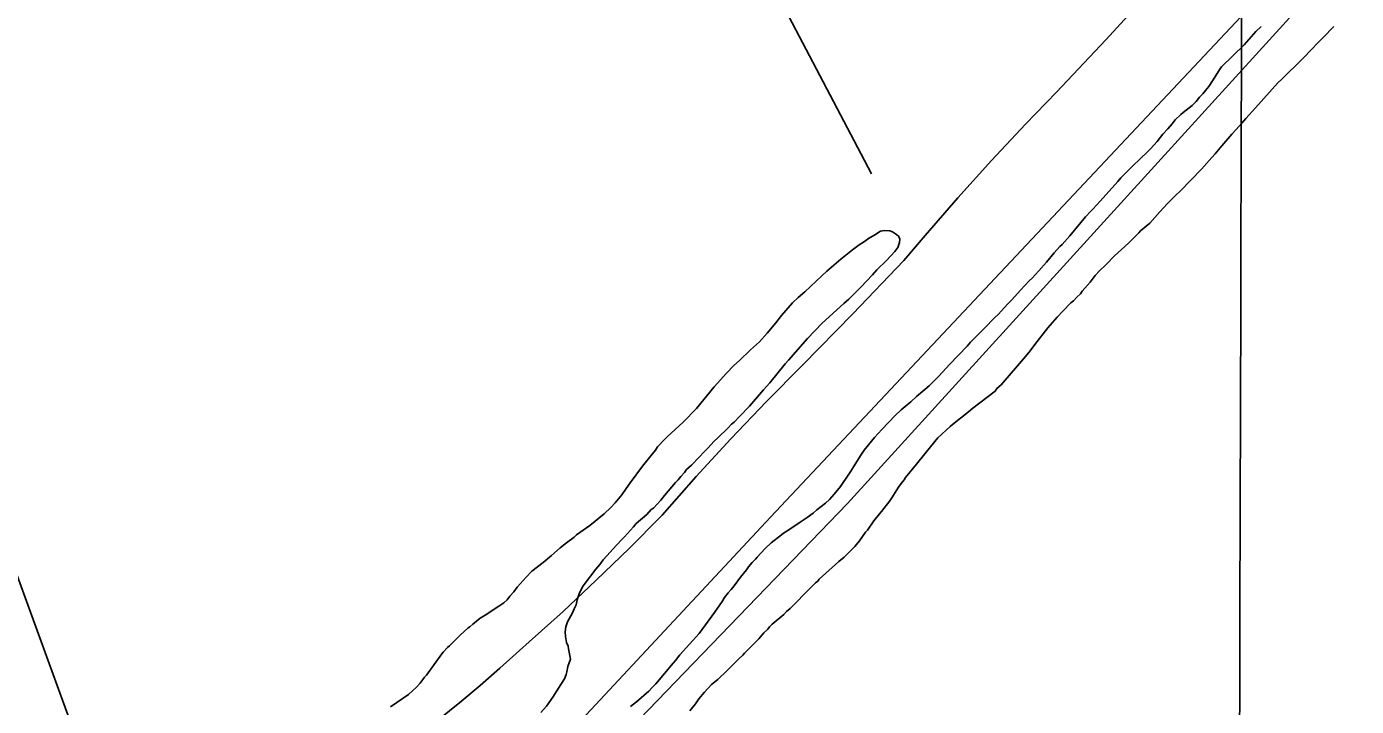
# Model space of a CAD drawing. Extents: x 3161514 to 3199414, y 831166 to 856601.
# Drawn here: x 3185519 to 3186751, y 839399 to 840029 of the extents above; entities that cross this region are included whole.
import ezdxf

# ---------------------------------------------------------------- set-up
doc = ezdxf.new("R2010")
doc.units = 0
for name, color, linetype in [('V-GRID-MAJR', 7, 'Continuous'), ('V-ROAD-CNTR', 7, 'Continuous'), ('V-SITE-VEGE', 7, 'Continuous'), ('V-TOPO-SHOR', 7, 'Continuous')]:
    doc.layers.add(name, color=color, linetype=linetype)

msp = doc.modelspace()

# ---------------------------------------------------------------- linework, layer by layer
at = {"layer": 'V-GRID-MAJR'}
msp.add_spline([(3186635.6, 836575), (3186651.5, 842634.3), (3186667.4, 848696.7), (3186683.2, 854759.2), (3186683.2, 854762.2)], degree=3, dxfattribs=at)
at = {"layer": 'V-ROAD-CNTR'}
msp.add_lwpolyline([(3188785.6, 842348.3), (3188285.6, 841807.5), (3187778.5, 841264.8), (3187264.2, 840712), (3186692.9, 840089.5), (3186208.3, 839574.1), (3185935.3, 839281.4), (3185865.1, 839198.5), (3185797.1, 839127.5), (3185734.6, 839068.5), (3185663.3, 839007.1), (3185590.6, 838951.3), (3185527.2, 838910.2), (3185471.6, 838872.2), (3185410.6, 838843.5), (3185089.4, 838709.2), (3185045.4, 838695.8)], dxfattribs=at)
at = {"layer": 'V-SITE-VEGE'}
for p, q in [((3186647.5, 840011.7), (3186658.3, 840023.9)), ((3186658.3, 840023.9), (3186663.2, 840028.8)), ((3186720.5, 840018.6), (3186714.8, 840012.5)), ((3186730.5, 840028.6), (3186720.5, 840018.6)), ((3186626.5, 839991.2), (3186647.5, 840011.7)), ((3186710.6, 840008.3), (3186701.5, 839998.6)), ((3186714.8, 840012.5), (3186710.6, 840008.3)), ((3186701.5, 839998.6), (3186682.2, 839979.8)), ((3186614.5, 839973.1), (3186620.8, 839982.6)), ((3186620.8, 839982.6), (3186624.8, 839989)), ((3186624.8, 839989), (3186626.5, 839991.2)), ((3186609.1, 839966.4), (3186611.6, 839969.5)), ((3186611.6, 839969.5), (3186614.5, 839973.1)), ((3186678.5, 839976.5), (3186658, 839953.2)), ((3186682.2, 839979.8), (3186678.5, 839976.5)), ((3186599.1, 839955.6), (3186602.8, 839959.2)), ((3186602.8, 839959.2), (3186606, 839963.1)), ((3186606, 839963.1), (3186609.1, 839966.4)), ((3186583.5, 839942.1), (3186588.6, 839947.1)), ((3186588.6, 839947.1), (3186590.9, 839949)), ((3186590.9, 839949), (3186599.1, 839955.6)), ((3186658, 839953.2), (3186648.9, 839943.5)), ((3186572.1, 839929), (3186576.7, 839933.7)), ((3186576.7, 839933.7), (3186580.7, 839938.5)), ((3186580.7, 839938.5), (3186583.5, 839942.1)), ((3186640.1, 839933.2), (3186636.1, 839928.8)), ((3186645.2, 839939), (3186640.1, 839933.2)), ((3186648.9, 839943.5), (3186645.2, 839939)), ((3186563.6, 839918.8), (3186566.7, 839922.1)), ((3186566.7, 839922.1), (3186572.1, 839929)), ((3186634.1, 839926.8), (3186626.7, 839918.2)), ((3186636.1, 839928.8), (3186634.1, 839926.8)), ((3186551.4, 839906.3), (3186557.6, 839912.1)), ((3186557.6, 839912.1), (3186560.5, 839915.2)), ((3186560.5, 839915.2), (3186563.6, 839918.8)), ((3186617.3, 839907.4), (3186607.9, 839896.6)), ((3186620.4, 839910.8), (3186617.3, 839907.4)), ((3186626.7, 839918.2), (3186620.4, 839910.8)), ((3186533.2, 839888.3), (3186543.7, 839898.8)), ((3186543.7, 839898.8), (3186551.4, 839906.3)), ((3186607.9, 839896.6), (3186588, 839876.1)), ((3186513.9, 839866.7), (3186530.4, 839885)), ((3186530.4, 839885), (3186533.2, 839888.3)), ((3186584, 839872.5), (3186576.4, 839864.8)), ((3186588, 839876.1), (3186584, 839872.5)), ((3186500.2, 839852.3), (3186505.6, 839857.8)), ((3186505.6, 839857.8), (3186507, 839859.5)), ((3186507, 839859.5), (3186513.9, 839866.7)), ((3186576.4, 839864.8), (3186569.3, 839857)), ((3186485.7, 839834.8), (3186500.2, 839852.3)), ((3186559.9, 839846.5), (3186556.5, 839843.7)), ((3186564.7, 839851.7), (3186559.9, 839846.5)), ((3186569.3, 839857), (3186564.7, 839851.7)), ((3186478.6, 839826.7), (3186485.7, 839834.8)), ((3186549.9, 839837.6), (3186540.3, 839827.9)), ((3186551.4, 839839.3), (3186549.9, 839837.6)), ((3186556.5, 839843.7), (3186551.4, 839839.3)), ((3186471.2, 839819), (3186476.6, 839824.8)), ((3186476.6, 839824.8), (3186478.6, 839826.7)), ((3186540.3, 839827.9), (3186527.2, 839816.3)), ((3186457.2, 839802.3), (3186464.3, 839810.4)), ((3186464.3, 839810.4), (3186471.2, 839819)), ((3186527.2, 839816.3), (3186519.3, 839808)), ((3186451.2, 839795.7), (3186453.8, 839798.7)), ((3186453.8, 839798.7), (3186457.2, 839802.3)), ((3186509.3, 839798), (3186507.6, 839795.5)), ((3186513.3, 839802.4), (3186509.3, 839798)), ((3186519.3, 839808), (3186513.3, 839802.4)), ((3186432.2, 839775.4), (3186440.2, 839784.3)), ((3186440.2, 839784.3), (3186448.1, 839792.9)), ((3186448.1, 839792.9), (3186451.2, 839795.7)), ((3186504.8, 839791.9), (3186497.4, 839783.3)), ((3186507.6, 839795.5), (3186504.8, 839791.9)), ((3186425.1, 839768), (3186428.8, 839772.1)), ((3186428.8, 839772.1), (3186432.2, 839775.4)), ((3186486.9, 839772.5), (3186479.2, 839765)), ((3186489.1, 839774.4), (3186486.9, 839772.5)), ((3186492.2, 839777.8), (3186489.1, 839774.4)), ((3186495.7, 839781.1), (3186492.2, 839777.8)), ((3186497.4, 839783.3), (3186495.7, 839781.1)), ((3186406.6, 839749.1), (3186416, 839758.8)), ((3186416, 839758.8), (3186419.7, 839762.1)), ((3186419.7, 839762.1), (3186425.1, 839768)), ((3186474.1, 839759.5), (3186465.5, 839749.5)), ((3186479.2, 839765), (3186474.1, 839759.5)), ((3186402.6, 839745.2), (3186406.6, 839749.1)), ((3186465.5, 839749.5), (3186453.3, 839733.9)), ((3186390.7, 839732.5), (3186393.8, 839736.1)), ((3186393.8, 839736.1), (3186402.6, 839745.2)), ((3186374.2, 839715.6), (3186390.7, 839732.5)), ((3186444.7, 839722.8), (3186422.2, 839696.7)), ((3186449, 839728.1), (3186444.7, 839722.8)), ((3186453.3, 839733.9), (3186449, 839728.1)), ((3186364.5, 839704.8), (3186374.2, 839715.6)), ((3186355.5, 839695.9), (3186364.5, 839704.8)), ((3186338.4, 839681), (3186343.6, 839686)), ((3186343.6, 839686), (3186355.5, 839695.9)), ((3186416.5, 839690.9), (3186402.4, 839679.9)), ((3186418.2, 839693.2), (3186416.5, 839690.9)), ((3186422.2, 839696.7), (3186418.2, 839693.2)), ((3186324, 839668.3), (3186329.6, 839673.5)), ((3186329.6, 839673.5), (3186333.3, 839676.6)), ((3186333.3, 839676.6), (3186338.4, 839681)), ((3186395.9, 839675.2), (3186391.9, 839671.6)), ((3186402.4, 839679.9), (3186395.9, 839675.2)), ((3186311.5, 839655.2), (3186324, 839668.3)), ((3186391.9, 839671.6), (3186377.2, 839660)), ((3186295.2, 839636.1), (3186304.9, 839648)), ((3186304.9, 839648), (3186311.5, 839655.2)), ((3186374.9, 839658.1), (3186363.5, 839647.6)), ((3186377.2, 839660), (3186374.9, 839658.1)), ((3186291.5, 839630.5), (3186295.2, 839636.1)), ((3186356.7, 839639.2), (3186351.3, 839632.9)), ((3186363.5, 839647.6), (3186356.7, 839639.2)), ((3186284.4, 839619.1), (3186291.5, 839630.5)), ((3186351.3, 839632.9), (3186343.6, 839623.1)), ((3186278.6, 839610.2), (3186282.9, 839616.6)), ((3186282.9, 839616.6), (3186284.4, 839619.1)), ((3186333.6, 839610.9), (3186332.2, 839608.7)), ((3186343.6, 839623.1), (3186333.6, 839610.9)), ((3186267.5, 839595.5), (3186273.2, 839602.4)), ((3186273.2, 839602.4), (3186275.8, 839606.3)), ((3186275.8, 839606.3), (3186278.6, 839610.2)), ((3186325.6, 839599.3), (3186321, 839592)), ((3186327.1, 839601.8), (3186325.6, 839599.3)), ((3186329.6, 839605.4), (3186327.1, 839601.8)), ((3186332.2, 839608.7), (3186329.6, 839605.4)), ((3186251.3, 839580.8), (3186259.3, 839587.2)), ((3186259.3, 839587.2), (3186263, 839590.5)), ((3186263, 839590.5), (3186267.5, 839595.5)), ((3186319, 839589.2), (3186311.3, 839579.2)), ((3186321, 839592), (3186319, 839589.2)), ((3186242.3, 839573.7), (3186247.9, 839577.8)), ((3186247.9, 839577.8), (3186251.3, 839580.8)), ((3186309.4, 839577.3), (3186304.2, 839570.6)), ((3186311.3, 839579.2), (3186309.4, 839577.3)), ((3186220.5, 839559.4), (3186224.5, 839561.8)), ((3186224.5, 839561.8), (3186235.8, 839569.5)), ((3186235.8, 839569.5), (3186242.3, 839573.7)), ((3186298.2, 839562), (3186296.5, 839560.1)), ((3186304.2, 839570.6), (3186298.2, 839562)), ((3186203.5, 839545), (3186208.9, 839550.2)), ((3186208.9, 839550.2), (3186218.5, 839557.7)), ((3186218.5, 839557.7), (3186220.5, 839559.4)), ((3186290.8, 839552.3), (3186286.5, 839547)), ((3186296.5, 839560.1), (3186290.8, 839552.3)), ((3186196.1, 839537), (3186203.5, 839545)), ((3186276.6, 839537), (3186271.8, 839532.9)), ((3186282.3, 839542.6), (3186276.6, 839537)), ((3186286.5, 839547), (3186282.3, 839542.6)), ((3186180.7, 839518.6), (3186186.1, 839525.3)), ((3186186.1, 839525.3), (3186188.1, 839528.1)), ((3186188.1, 839528.1), (3186191.5, 839532.2)), ((3186191.5, 839532.2), (3186194.4, 839535.3)), ((3186194.4, 839535.3), (3186196.1, 839537)), ((3186271.8, 839532.9), (3186253.6, 839516.6)), ((3186174.7, 839510.6), (3186180.7, 839518.6)), ((3186250.2, 839513.3), (3186244, 839507.2)), ((3186252.2, 839514.9), (3186250.2, 839513.3)), ((3186253.6, 839516.6), (3186252.2, 839514.9)), ((3186165.9, 839499.5), (3186169.3, 839503.9)), ((3186169.3, 839503.9), (3186171.9, 839507)), ((3186171.9, 839507), (3186174.7, 839510.6)), ((3186237.7, 839500.8), (3186234.8, 839497.5)), ((3186244, 839507.2), (3186237.7, 839500.8)), ((3186156.5, 839485.8), (3186163.6, 839495.9)), ((3186163.6, 839495.9), (3186165.9, 839499.5)), ((3186226.6, 839489.4), (3186223.2, 839486.7)), ((3186234.8, 839497.5), (3186226.6, 839489.4)), ((3186142.2, 839466.4), (3186156.5, 839485.8)), ((3186220.7, 839483.9), (3186209.9, 839474.8)), ((3186223.2, 839486.7), (3186220.7, 839483.9)), ((3186124.5, 839446.4), (3186142.2, 839466.4)), ((3186202.2, 839466.8), (3186197.6, 839461.5)), ((3186205.9, 839470.4), (3186202.2, 839466.8)), ((3186207.6, 839472.6), (3186205.9, 839470.4)), ((3186209.9, 839474.8), (3186207.6, 839472.6)), ((3186192.5, 839456.2), (3186184.3, 839448.2)), ((3186197.6, 839461.5), (3186192.5, 839456.2)), ((3186102, 839419.8), (3186118.3, 839438.9)), ((3186118.3, 839438.9), (3186120.5, 839441.4)), ((3186120.5, 839441.4), (3186124.5, 839446.4)), ((3186179.2, 839442.9), (3186165.5, 839429.1)), ((3186182.9, 839446.2), (3186179.2, 839442.9)), ((3186184.3, 839448.2), (3186182.9, 839446.2)), ((3186162.4, 839426.6), (3186159.6, 839423.8)), ((3186165.5, 839429.1), (3186162.4, 839426.6)), ((3186095.8, 839412.9), (3186098.9, 839416.2)), ((3186098.9, 839416.2), (3186102, 839419.8)), ((3186153.6, 839418.9), (3186147.1, 839411.9)), ((3186159.6, 839423.8), (3186153.6, 839418.9)), ((3186078.8, 839398.8), (3186084.2, 839402.9)), ((3186084.2, 839402.9), (3186095.8, 839412.9)), ((3186142, 839405.8), (3186138.8, 839401.1)), ((3186147.1, 839411.9), (3186142, 839405.8)), ((3186138.8, 839401.1), (3186133.7, 839394.7))]:
    msp.add_line(p, q, dxfattribs=at)
for points in [[(3185856.4, 839398.5), (3185872.8, 839409.8), (3185880.4, 839416.7), (3185883.6, 839420.3), (3185887.8, 839425.9), (3185889.5, 839427.8), (3185903.8, 839447.6), (3185905, 839448.9), (3185909.2, 839453.4), (3185910.9, 839454.8), (3185920.9, 839464.7), (3185928.2, 839471.4), (3185929.9, 839472.5), (3185932.5, 839475), (3185939.3, 839480.5), (3185944.1, 839483.2), (3185956.8, 839491.5), (3185961.4, 839494.8), (3185964.5, 839497.5), (3185967, 839500.9), (3185970.5, 839505), (3185973.6, 839509.2), (3185981.9, 839518.6), (3185987.2, 839523.9), (3185997.7, 839532.2), (3186005.4, 839538.5), (3186013.6, 839545.7), (3186019.3, 839550.4), (3186026.4, 839555.7), (3186028.6, 839557.6), (3186041.1, 839566.4), (3186054.4, 839577.2), (3186060.6, 839583), (3186064.6, 839587.4), (3186070.6, 839594.9), (3186074.6, 839600.5), (3186078.3, 839606), (3186089.7, 839621.3), (3186097.4, 839630.8), (3186101.7, 839636.3), (3186103.7, 839639.1), (3186110.5, 839646.3), (3186112.8, 839648.5), (3186127.6, 839662.1), (3186139.8, 839674.8), (3186156.3, 839694.8), (3186167.7, 839707.6), (3186174.5, 839714.5), (3186179.6, 839719.2), (3186189.8, 839729.2), (3186198.1, 839736.6), (3186205.2, 839744.4), (3186213.4, 839754.1), (3186218.6, 839761), (3186228.8, 839772.7), (3186234.2, 839777.7), (3186240.2, 839782.9), (3186256.1, 839797.6), (3186260.6, 839802), (3186273.6, 839813.1), (3186284.4, 839821.6), (3186290.6, 839826.3), (3186294.6, 839828.8), (3186300.3, 839832.9), (3186304.2, 839835.1), (3186310.4, 839839), (3186314.1, 839839.8), (3186318.9, 839839.4), (3186321.4, 839838.5), (3186325.3, 839836), (3186327.2, 839834), (3186328.3, 839831.5), (3186328, 839828.4), (3186326.5, 839823.9), (3186323.7, 839820.3), (3186316, 839812), (3186306.9, 839803.1), (3186302.9, 839798.7), (3186292.1, 839787.3), (3186281, 839776), (3186276.5, 839772.1), (3186256.3, 839753.8), (3186242.7, 839739.7), (3186225.1, 839719.5), (3186221.9, 839716.1), (3186207.7, 839698.4), (3186204.8, 839695), (3186202, 839692)], [(3186202, 839692), (3186188.9, 839677), (3186180.1, 839667.6), (3186174.7, 839662), (3186172.4, 839660.1), (3186169, 839656.5), (3186159.6, 839647.6), (3186155.9, 839644.3), (3186150.5, 839638.2), (3186146.8, 839634.6), (3186142.3, 839629.6), (3186135.2, 839622.4), (3186130.6, 839618.3), (3186128.7, 839615.5), (3186125.2, 839611.6), (3186123, 839608.8), (3186120.4, 839606.1), (3186110.1, 839594.1), (3186106.7, 839589.7), (3186099.9, 839582.5), (3186097.9, 839581.1), (3186093.7, 839576.7), (3186084, 839568.1), (3186081.5, 839565.1), (3186073.2, 839555.9), (3186070.1, 839552.9), (3186062.4, 839544.5), (3186059.8, 839541.5), (3186053.3, 839534.6), (3186050.2, 839530.1), (3186046.7, 839525.9)], [(3186046.7, 839525.9), (3186035.6, 839511.8), (3186034.2, 839509.6), (3186031, 839502.9), (3186029.3, 839497.6), (3186028.4, 839492.8), (3186026.4, 839489.2), (3186024.9, 839485.6), (3186020.3, 839477.2), (3186018.8, 839472.5), (3186018.2, 839467.7), (3186018.5, 839463.5), (3186019.5, 839458.1), (3186020.9, 839454.5), (3186021.1, 839452.2), (3186023, 839442.4), (3186020.6, 839435.7), (3186019.7, 839430.7), (3186019.1, 839428.4), (3186017.4, 839424.2), (3186014.2, 839418.9), (3186006.8, 839407.3), (3186000.8, 839398.9), (3185995.7, 839393.1)]]:
    msp.add_lwpolyline(points, dxfattribs=at)
at = {"layer": 'V-TOPO-SHOR'}
msp.add_line((3186033.2, 840404.5), (3186302, 839892.3), dxfattribs=at)
for points in [[(3184965.2, 840839.5), (3185505.3, 839533.7), (3185558.4, 839387.7), (3185620.3, 839281.4), (3185686.8, 839244.2)], [(3185248.5, 838657.3), (3185372.5, 838768), (3185562.8, 838878.6), (3185731, 839002.6), (3186036.4, 839334.5), (3186279.9, 839586.8), (3187174, 840569.5)], [(3186564.1, 840065.4), (3186519.3, 840016.3), (3186473.6, 839967.9), (3186444.8, 839938.2), (3186444.8, 839938.2), (3186413.1, 839904.4), (3186382.1, 839870), (3186351.7, 839835.1), (3186332.1, 839812), (3186332.1, 839812), (3186284.7, 839762.4), (3186238, 839715), (3186238, 839715), (3186204.6, 839681.1), (3186171.7, 839646.6), (3186139.5, 839611.6), (3186107.9, 839576), (3186107.1, 839575.1), (3186107.1, 839575.1), (3186077.3, 839545.2), (3186047, 839515.7), (3186016.2, 839486.8), (3185984.8, 839458.5), (3185975.8, 839450.5), (3185975.8, 839450.5), (3185957.6, 839434.1), (3185939.2, 839418), (3185920.5, 839402.3), (3185901.5, 839386.9)]]:
    msp.add_lwpolyline(points, dxfattribs=at)

doc.saveas('drawing.dxf')
